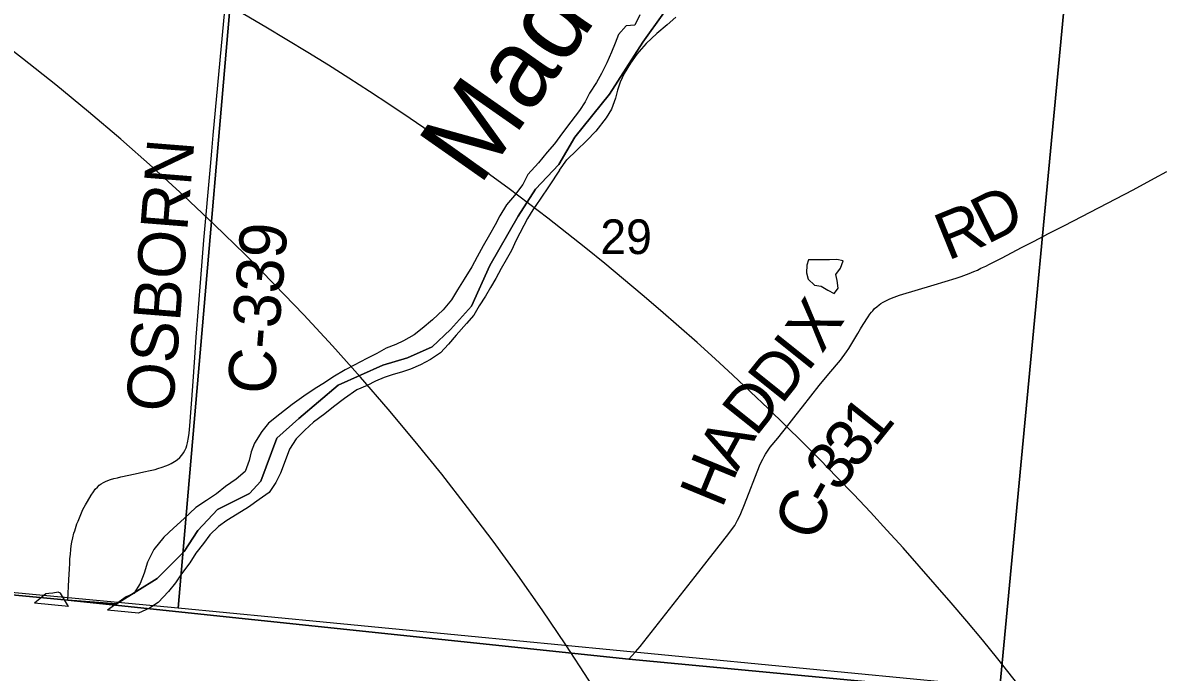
# Model space of a CAD drawing. Extents: x 0 to 680, y 0 to 440.
# Drawn here: x 152.47 to 174.06, y 236.49 to 248.77 of the extents above; entities that cross this region are included whole.
import ezdxf

# ---------------------------------------------------------------- set-up
doc = ezdxf.new("R2010")
doc.units = 0
for name, color, linetype in [('GM_X_Adjacent_County', 7, 'Continuous'), ('GM_X_County', 7, 'Continuous'), ('GM_X_County_Road', 7, 'Continuous'), ('GM_X_County_Road_Text', 7, 'Continuous'), ('GM_X_Major_River', 7, 'Continuous'), ('GM_X_Major_River_Text', 7, 'Continuous'), ('GM_X_Minor_Lake', 7, 'Continuous'), ('GM_X_Section', 7, 'Continuous'), ('GM_X_Section_Text', 7, 'Continuous'), ('GM_X_Township', 7, 'Continuous'), ('SH_Text', 7, 'Continuous')]:
    doc.layers.add(name, color=color, linetype=linetype)

msp = doc.modelspace()

# ---------------------------------------------------------------- linework, layer by layer
at = {"layer": 'GM_X_Adjacent_County'}
for points in [[(147.293, 330.96), (144.577, 302.142), (144.51, 301.336), (143.553, 290.485), (143.529, 290.136), (141.787, 270.726), (141.629, 267.688), (140.594, 256.41), (140.493, 255.146), (140.47, 254.902), (140.455, 254.776), (140.389, 254.084), (139.425, 244.118), (138.983, 239.223), (153.32, 237.849), (163.933, 236.734), (186.866, 234.57), (188.472, 234.42), (188.705, 234.396), (189.027, 234.365), (189.199, 234.349), (192.391, 234.048), (194.54, 233.845), (222.573, 231.206)], [(222.573, 231.206), (194.54, 233.845), (192.391, 234.048), (189.199, 234.349), (189.027, 234.365), (188.705, 234.396), (188.472, 234.42), (186.866, 234.57), (163.933, 236.734), (153.32, 237.849), (138.983, 239.223), (138.264, 231.413), (137.541, 223.533), (133.372, 223.921), (132.763, 223.977), (126.921, 224.521)], [(222.573, 231.206), (194.54, 233.845), (192.391, 234.048), (189.199, 234.349), (189.027, 234.365), (188.705, 234.396), (188.472, 234.42), (186.866, 234.57), (163.933, 236.734), (153.32, 237.849), (138.983, 239.223), (138.264, 231.413), (137.541, 223.533), (133.372, 223.921), (132.763, 223.977), (126.921, 224.521)]]:
    msp.add_lwpolyline(points, dxfattribs=at)
at = {"layer": 'GM_X_County'}
msp.add_lwpolyline([(147.293, 330.96), (144.577, 302.142), (144.51, 301.336), (143.553, 290.485), (143.529, 290.136), (141.787, 270.726), (141.629, 267.688), (140.594, 256.41), (140.493, 255.146), (140.47, 254.902), (140.455, 254.776), (140.389, 254.084), (139.425, 244.118), (138.983, 239.223), (153.32, 237.849), (163.933, 236.734), (186.866, 234.57), (188.472, 234.42), (188.705, 234.396), (189.027, 234.365), (189.199, 234.349), (192.391, 234.048), (194.54, 233.845), (222.573, 231.206)], dxfattribs=at)
at = {"layer": 'GM_X_County_Road'}
for points in [[(153.32, 237.849), (153.337, 238.246), (153.346, 238.438), (153.353, 238.555), (153.358, 238.631), (153.365, 238.725), (153.374, 238.809), (153.383, 238.878), (153.395, 238.948), (153.412, 239.028), (153.434, 239.117), (153.448, 239.165), (153.461, 239.21), (153.491, 239.298), (153.511, 239.347), (153.548, 239.438), (153.575, 239.501), (153.603, 239.565), (153.65, 239.653), (153.689, 239.72), (153.759, 239.838), (153.801, 239.901), (153.836, 239.95), (153.876, 239.992), (153.911, 240.025), (153.946, 240.05), (153.99, 240.077), (154.033, 240.099), (154.072, 240.116), (154.122, 240.135), (154.191, 240.153), (154.256, 240.167), (154.318, 240.182), (154.589, 240.24), (154.754, 240.278), (154.874, 240.305), (154.969, 240.326), (155.022, 240.342), (155.103, 240.368), (155.172, 240.392), (155.223, 240.413), (155.275, 240.438), (155.336, 240.473), (155.385, 240.509), (155.436, 240.548), (155.476, 240.595), (155.507, 240.638), (155.532, 240.683), (155.556, 240.735), (155.571, 240.777), (155.584, 240.831), (155.603, 240.928), (155.614, 241.013), (155.625, 241.15), (155.683, 241.899), (155.721, 242.441), (155.749, 242.829), (155.834, 243.937), (155.891, 244.659), (156.016, 246.053), (156.042, 246.342), (156.068, 246.647), (156.286, 249.015)], [(163.933, 236.734), (163.991, 236.798), (164.062, 236.876), (164.147, 236.973), (165.188, 238.301), (165.825, 239.116), (165.896, 239.205), (165.936, 239.265), (165.965, 239.313), (165.992, 239.364), (166.015, 239.408), (166.053, 239.49), (166.121, 239.664), (166.403, 240.39), (166.437, 240.462), (166.467, 240.522), (166.493, 240.569), (166.521, 240.614), (166.571, 240.688), (166.61, 240.744), (166.75, 240.919), (166.966, 241.188), (167.101, 241.358), (167.22, 241.511), (167.532, 241.911), (167.719, 242.134), (167.939, 242.393), (168.052, 242.549), (168.096, 242.615), (168.265, 242.899), (168.319, 242.986), (168.368, 243.064), (168.46, 243.211), (168.494, 243.26), (168.524, 243.297), (168.552, 243.328), (168.584, 243.366), (168.624, 243.402), (168.667, 243.436), (168.704, 243.462), (168.746, 243.488), (168.794, 243.515), (168.833, 243.534), (168.874, 243.551), (168.956, 243.584), (169.057, 243.62), (169.71, 243.814), (170.128, 243.941), (170.223, 243.976), (170.375, 244.033), (170.46, 244.067), (170.528, 244.097), (170.595, 244.129), (170.685, 244.171), (170.76, 244.208), (170.859, 244.258), (170.999, 244.33), (171.363, 244.52), (171.601, 244.643), (171.876, 244.785), (172.178, 244.941), (173.473, 245.614), (173.88, 245.834), (174.115, 245.96)]]:
    msp.add_lwpolyline(points, dxfattribs=at)
at = {"layer": 'GM_X_Major_River'}
for p, q in [((162.619, 245.985), (162.76, 246.18)), ((153.329, 237.734), (152.69, 237.795)), ((154.657, 237.609), (154.07, 237.665))]:
    msp.add_line(p, q, dxfattribs=at)
for points in [[(164.143, 248.922), (164.049, 248.728), (163.882, 248.714), (163.736, 248.552), (163.672, 248.387), (163.602, 248.216), (163.514, 248.016), (163.414, 247.811), (163.32, 247.647), (163.19, 247.442), (163.109, 247.277), (162.998, 247.114), (162.838, 246.898), (162.678, 246.694), (162.524, 246.484), (162.389, 246.326), (162.224, 246.123), (162.022, 245.902), (161.928, 245.714), (161.768, 245.504), (161.621, 245.329), (161.491, 245.124), (161.403, 244.954), (161.297, 244.761), (161.179, 244.556), (161.061, 244.345), (160.961, 244.157), (160.818, 243.923), (160.688, 243.724), (160.577, 243.536), (160.417, 243.344), (160.216, 243.153), (160.022, 242.992), (159.87, 242.87), (159.671, 242.757), (159.521, 242.689), (159.341, 242.616), (159.166, 242.52), (158.974, 242.423), (158.733, 242.299), (158.564, 242.208), (158.329, 242.071), (158.177, 241.962), (157.996, 241.854), (157.785, 241.71)], [(164.82, 248.881), (164.661, 248.736), (164.461, 248.569), (164.26, 248.384), (164.083, 248.18), (163.965, 248.011), (163.847, 247.812), (163.766, 247.653), (163.721, 247.5), (163.681, 247.346), (163.604, 247.14), (163.505, 246.976), (163.309, 246.725), (163.132, 246.54), (162.949, 246.366), (162.76, 246.18)], [(162.619, 245.985), (162.426, 245.689), (162.254, 245.438), (162.118, 245.233), (162.018, 245.07), (161.8, 244.659), (161.712, 244.465), (161.612, 244.289), (161.519, 244.125), (161.419, 243.937), (161.314, 243.767), (161.22, 243.603), (161.103, 243.422), (160.997, 243.246), (160.862, 243.083), (160.666, 242.862), (160.52, 242.694), (160.367, 242.531), (160.179, 242.405), (159.993, 242.303), (159.8, 242.224), (159.65, 242.169), (159.453, 242.114), (159.303, 242.064), (159.141, 241.997), (158.984, 241.912), (158.786, 241.828), (158.55, 241.667), (158.344, 241.512), (158.18, 241.379), (157.968, 241.218), (157.804, 241.068), (157.639, 240.905), (157.509, 240.707), (157.413, 240.436), (157.343, 240.253), (157.256, 240.077), (157.126, 239.89), (156.938, 239.758), (156.738, 239.608), (156.521, 239.477), (156.328, 239.357), (156.171, 239.248), (156.006, 239.086), (155.883, 238.922), (155.742, 238.742), (155.624, 238.56), (155.47, 238.35), (155.353, 238.181), (155.224, 238.018), (155.029, 237.808), (154.865, 237.7), (154.657, 237.609)], [(157.785, 241.71), (157.561, 241.55), (157.33, 241.371), (157.112, 241.198), (156.989, 241.041), (156.847, 240.824), (156.789, 240.659), (156.749, 240.494), (156.673, 240.288), (156.503, 240.143), (156.303, 240), (156.133, 239.861), (155.94, 239.736), (155.74, 239.604), (155.521, 239.395), (155.314, 239.216), (155.131, 239.043), (154.947, 238.809), (154.828, 238.569), (154.763, 238.362), (154.687, 238.168), (154.569, 237.981), (154.419, 237.913), (154.07, 237.665)], [(153.329, 237.734), (153.179, 237.986), (153.132, 238.005), (153.031, 237.984), (152.959, 237.98), (152.899, 237.969), (152.69, 237.795)]]:
    msp.add_lwpolyline(points, dxfattribs=at)
at = {"layer": 'GM_X_Minor_Lake'}
for points in [[(167.335, 244.289), (167.303, 244.189), (167.295, 244.046), (167.329, 243.927), (167.446, 243.813), (167.571, 243.793), (167.7, 243.714), (167.818, 243.653), (167.864, 243.711)], [(167.864, 243.711), (167.897, 243.753), (167.875, 243.896), (167.847, 244.015), (167.938, 244.132), (167.987, 244.268), (167.869, 244.294), (167.732, 244.29), (167.614, 244.291), (167.465, 244.288), (167.335, 244.289)]]:
    msp.add_lwpolyline(points, dxfattribs=at)
at = {"layer": 'GM_X_Section'}
for points in [[(156.776, 253.584), (155.406, 237.703), (139.01, 239.24), (139.014, 239.28), (140.492, 254.966)], [(172.459, 252.156), (170.955, 236.201), (155.406, 237.703), (156.776, 253.584)], [(172.459, 252.156), (188.668, 250.631), (187.086, 234.593), (170.955, 236.201)]]:
    msp.add_lwpolyline(points, close=True, dxfattribs=at)
at = {"layer": 'GM_X_Township'}
for points in [[(138.983, 239.223), (153.32, 237.849), (154.237, 237.78), (155.008, 238.259), (155.521, 238.772), (155.777, 239.169), (156.15, 239.565), (156.757, 239.868), (156.967, 240.102), (157.27, 240.918), (157.69, 241.291), (158.436, 241.921), (159.276, 242.294), (159.742, 242.434), (160.209, 242.644), (160.559, 242.97), (160.955, 243.413), (161.305, 244.183), (161.841, 245.116), (162.168, 245.629), (162.611, 246.095), (162.914, 246.608), (163.567, 247.425), (164.197, 248.404), (164.594, 248.964)], [(164.594, 248.964), (164.197, 248.404), (163.567, 247.425), (162.914, 246.608), (162.611, 246.095), (162.168, 245.629), (161.841, 245.116), (161.305, 244.183), (160.955, 243.413), (160.559, 242.97), (160.209, 242.644), (159.742, 242.434), (159.276, 242.294), (158.436, 241.921), (157.69, 241.291), (157.27, 240.918), (156.967, 240.102), (156.757, 239.868), (156.15, 239.565), (155.777, 239.169), (155.521, 238.772), (155.008, 238.259), (154.237, 237.78), (153.32, 237.849), (163.933, 236.734), (186.866, 234.57)]]:
    msp.add_lwpolyline(points, dxfattribs=at)
at = {"layer": 'SH_Text'}
for centre, radius, start, end in [((123.388, 210.84), 47.257, 6.1778, 68.8095), ((131.078, 204.562), 51.209, 12.8217, 79.4318)]:
    msp.add_arc(centre, radius, start, end, dxfattribs=at)

# ---------------------------------------------------------------- texts
at = {"layer": 'GM_X_County_Road_Text'}
for s, height, rotation, p in [('OSBORN', 0.8894, 85.4325, (155.302, 241.394)), ('D', 0.889, 26.7947, (170.713, 244.576)), ('R', 0.889, 22.0772, (169.965, 244.269)), ('C-339', 0.8894, 85.377, (157.219, 241.725)), ('X', 0.889, 56.1672, (167.588, 242.498)), ('I', 0.889, 51.3546, (167.311, 242.147)), ('D', 0.889, 51.3055, (166.821, 241.535)), ('D', 0.889, 51.4597, (166.334, 240.924)), ('1', 0.889, 51.3673, (168.581, 240.724)), ('3', 0.889, 51.3564, (168.239, 240.296)), ('A', 0.889, 61.4299, (165.983, 240.27)), ('3', 0.889, 51.3235, (167.896, 239.867)), ('H', 0.889, 67.6189, (165.695, 239.569)), ('-', 0.889, 60.7668, (167.74, 239.581)), ('C', 0.889, 68.6041, (167.487, 238.93))]:
    msp.add_text(s, height=height, rotation=rotation, dxfattribs=at).set_placement(p)
at = {"layer": 'GM_X_Major_River_Text'}
msp.add_text('Mad', height=1.482, rotation=54.9982, dxfattribs=at).set_placement((161.106, 245.665))
at = {"layer": 'GM_X_Section_Text'}
msp.add_text('29', height=0.6552, rotation=0, dxfattribs=at).set_placement((163.394, 244.399))

doc.saveas('drawing.dxf')
